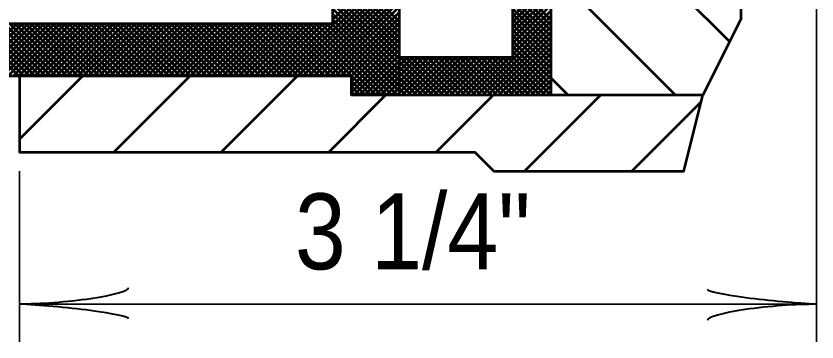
# Model space of a CAD drawing. Extents: x -1 to 679, y 0 to 440.
# Drawn here: x 306.57 to 327.66, y 315.51 to 324.1 of the extents above; entities that cross this region are included whole.
import ezdxf

# ---------------------------------------------------------------- set-up
doc = ezdxf.new("R2010")
doc.units = 0
doc.header["$LTSCALE"] = 0.8
doc.layers.add('1', color=7, linetype='Continuous', lineweight=53)

msp = doc.modelspace()

# ---------------------------------------------------------------- linework, layer by layer
at = {"layer": '1'}
for p, q in [((325.3592, 323.4243), (321.2687, 327.5149)), ((325.6545, 327.0149), (325.6545, 324.0149)), ((316.6545, 322.9692), (313.6088, 326.0149)), ((316.6545, 323.1107), (313.7502, 326.0149)), ((316.6545, 323.2521), (313.8917, 326.0149)), ((316.6545, 323.3935), (314.0331, 326.0149)), ((316.6545, 323.5349), (314.1745, 326.0149)), ((316.6545, 323.6763), (314.3159, 326.0149)), ((316.6545, 323.8177), (314.4573, 326.0149)), ((316.6545, 323.9592), (314.5987, 326.0149)), ((314.9045, 324.0013), (316.6545, 325.7513)), ((313.5595, 322.5149), (316.6545, 325.6099)), ((313.7009, 322.5149), (316.6545, 325.4685)), ((313.8423, 322.5149), (316.6545, 325.3271)), ((313.9837, 322.5149), (316.6545, 325.1857)), ((323.9402, 322.0149), (320.6545, 325.3007)), ((314.1252, 322.5149), (316.6545, 325.0442)), ((319.6545, 324.0879), (320.6545, 325.0879)), ((320.6545, 323.9966), (319.6545, 324.9966)), ((319.6545, 323.9465), (320.6545, 324.9465)), ((314.2666, 322.5149), (316.6545, 324.9028)), ((314.408, 322.5149), (316.6545, 324.7614)), ((320.6545, 323.8552), (319.6545, 324.8552)), ((319.6545, 323.8051), (320.6545, 324.8051)), ((320.6545, 323.7138), (319.6545, 324.7138)), ((314.5494, 322.5149), (316.6545, 324.62)), ((316.6545, 322.8277), (314.9045, 324.5777)), ((319.6545, 323.6637), (320.6545, 324.6637)), ((320.6545, 323.5723), (319.6545, 324.5723)), ((319.6545, 323.5222), (320.6545, 324.5222)), ((314.6909, 322.5149), (316.6545, 324.4785)), ((314.8323, 322.5149), (316.6545, 324.3371)), ((316.6545, 322.6863), (314.9045, 324.4363)), ((316.6545, 322.5449), (314.9045, 324.2949)), ((320.6545, 323.4309), (319.6545, 324.4309)), ((319.6545, 323.3808), (320.6545, 324.3808)), ((320.6545, 323.2895), (319.6545, 324.2895)), ((316.6545, 322.4035), (314.9045, 324.1535)), ((314.9737, 322.5149), (316.6545, 324.1957)), ((319.6545, 323.2394), (320.6545, 324.2394)), ((320.6545, 323.1481), (319.6545, 324.1481)), ((319.6545, 323.098), (320.6545, 324.098)), ((305.2157, 322.5149), (306.5907, 323.8899)), ((306.6436, 322.5149), (305.2686, 323.8899)), ((305.3571, 322.5149), (306.7321, 323.8899)), ((306.785, 322.5149), (305.41, 323.8899)), ((305.4985, 322.5149), (306.8735, 323.8899)), ((306.9264, 322.5149), (305.5514, 323.8899)), ((305.6399, 322.5149), (307.0149, 323.8899)), ((307.0679, 322.5149), (305.6929, 323.8899)), ((305.7813, 322.5149), (307.1563, 323.8899)), ((307.2093, 322.5149), (305.8343, 323.8899)), ((305.9228, 322.5149), (307.2978, 323.8899)), ((307.3508, 322.5149), (305.9758, 323.8899)), ((306.0642, 322.5149), (307.4392, 323.8899)), ((307.4922, 322.5149), (306.1172, 323.8899)), ((306.2056, 322.5149), (307.5806, 323.8899)), ((307.6336, 322.5149), (306.2586, 323.8899)), ((306.347, 322.5149), (307.722, 323.8899)), ((307.775, 322.5149), (306.4, 323.8899)), ((306.4884, 322.5149), (307.8634, 323.8899)), ((307.9164, 322.5149), (306.5414, 323.8899)), ((306.6298, 322.5149), (308.0048, 323.8899)), ((308.0578, 322.5149), (306.6828, 323.8899)), ((306.7713, 322.5149), (308.1463, 323.8899)), ((308.1993, 322.5149), (306.8243, 323.8899)), ((306.9127, 322.5149), (308.2877, 323.8899)), ((308.3407, 322.5149), (306.9657, 323.8899)), ((307.0541, 322.5149), (308.4291, 323.8899)), ((308.4821, 322.5149), (307.1071, 323.8899)), ((307.1956, 322.5149), (308.5706, 323.8899)), ((308.6235, 322.5149), (307.2485, 323.8899)), ((307.337, 322.5149), (308.712, 323.8899)), ((308.7649, 322.5149), (307.3899, 323.8899)), ((307.4784, 322.5149), (308.8534, 323.8899)), ((308.9063, 322.5149), (307.5313, 323.8899)), ((307.6198, 322.5149), (308.9948, 323.8899)), ((309.0478, 322.5149), (307.6728, 323.8899)), ((307.7612, 322.5149), (309.1362, 323.8899)), ((309.1892, 322.5149), (307.8142, 323.8899)), ((307.9027, 322.5149), (309.2777, 323.8899)), ((309.3306, 322.5149), (307.9556, 323.8899)), ((308.0441, 322.5149), (309.4191, 323.8899)), ((309.472, 322.5149), (308.097, 323.8899)), ((308.1855, 322.5149), (309.5605, 323.8899)), ((309.6135, 322.5149), (308.2385, 323.8899)), ((308.3269, 322.5149), (309.7019, 323.8899)), ((309.7549, 322.5149), (308.3799, 323.8899)), ((308.4683, 322.5149), (309.8433, 323.8899)), ((309.8963, 322.5149), (308.5213, 323.8899)), ((308.6097, 322.5149), (309.9847, 323.8899)), ((310.0378, 322.5149), (308.6628, 323.8899)), ((308.7512, 322.5149), (310.1262, 323.8899)), ((310.1792, 322.5149), (308.8042, 323.8899)), ((308.8926, 322.5149), (310.2676, 323.8899)), ((310.3206, 322.5149), (308.9456, 323.8899)), ((309.034, 322.5149), (310.409, 323.8899)), ((310.462, 322.5149), (309.087, 323.8899)), ((309.1754, 322.5149), (310.5504, 323.8899)), ((310.6034, 322.5149), (309.2284, 323.8899)), ((309.3168, 322.5149), (310.6918, 323.8899)), ((310.7448, 322.5149), (309.3698, 323.8899)), ((309.4582, 322.5149), (310.8332, 323.8899)), ((310.8862, 322.5149), (309.5112, 323.8899)), ((309.5997, 322.5149), (310.9747, 323.8899)), ((311.0277, 322.5149), (309.6527, 323.8899)), ((309.7412, 322.5149), (311.1162, 323.8899)), ((311.1691, 322.5149), (309.7941, 323.8899)), ((309.8826, 322.5149), (311.2576, 323.8899)), ((311.3105, 322.5149), (309.9355, 323.8899)), ((310.024, 322.5149), (311.399, 323.8899)), ((311.4519, 322.5149), (310.0769, 323.8899)), ((310.1654, 322.5149), (311.5404, 323.8899)), ((311.5933, 322.5149), (310.2183, 323.8899)), ((310.3068, 322.5149), (311.6818, 323.8899)), ((311.7347, 322.5149), (310.3597, 323.8899)), ((310.4482, 322.5149), (311.8232, 323.8899)), ((311.8762, 322.5149), (310.5012, 323.8899)), ((310.5897, 322.5149), (311.9647, 323.8899)), ((312.0177, 322.5149), (310.6427, 323.8899)), ((310.7311, 322.5149), (312.1061, 323.8899)), ((312.1591, 322.5149), (310.7841, 323.8899)), ((310.8725, 322.5149), (312.2475, 323.8899)), ((312.3005, 322.5149), (310.9255, 323.8899)), ((311.0139, 322.5149), (312.3889, 323.8899)), ((312.4419, 322.5149), (311.0669, 323.8899)), ((311.1553, 322.5149), (312.5303, 323.8899)), ((312.5833, 322.5149), (311.2083, 323.8899)), ((311.2967, 322.5149), (312.6717, 323.8899)), ((312.7247, 322.5149), (311.3497, 323.8899)), ((311.4382, 322.5149), (312.8132, 323.8899)), ((312.8662, 322.5149), (311.4912, 323.8899)), ((311.5796, 322.5149), (312.9546, 323.8899)), ((313.0076, 322.5149), (311.6326, 323.8899)), ((311.721, 322.5149), (313.096, 323.8899)), ((313.149, 322.5149), (311.774, 323.8899)), ((311.8624, 322.5149), (313.2374, 323.8899)), ((313.2904, 322.5149), (311.9154, 323.8899)), ((312.0038, 322.5149), (313.3788, 323.8899)), ((313.4318, 322.5149), (312.0568, 323.8899)), ((312.1453, 322.5149), (313.5203, 323.8899)), ((313.5732, 322.5149), (312.1982, 323.8899)), ((312.2867, 322.5149), (313.6617, 323.8899)), ((313.7147, 322.5149), (312.3397, 323.8899)), ((312.4282, 322.5149), (313.8032, 323.8899)), ((313.8561, 322.5149), (312.4811, 323.8899)), ((312.5696, 322.5149), (313.9446, 323.8899)), ((313.9975, 322.5149), (312.6225, 323.8899)), ((312.711, 322.5149), (314.086, 323.8899)), ((314.1389, 322.5149), (312.7639, 323.8899)), ((312.8524, 322.5149), (314.2274, 323.8899)), ((314.2803, 322.5149), (312.9053, 323.8899)), ((312.9938, 322.5149), (314.3688, 323.8899)), ((314.4217, 322.5149), (313.0467, 323.8899)), ((313.1352, 322.5149), (314.5102, 323.8899)), ((314.5632, 322.5149), (313.1882, 323.8899)), ((313.2767, 322.5149), (314.6517, 323.8899)), ((314.7047, 322.5149), (313.3297, 323.8899)), ((313.4181, 322.5149), (314.7931, 323.8899)), ((314.8461, 322.5149), (313.4711, 323.8899)), ((314.9875, 322.5149), (313.6125, 323.8899)), ((315.1289, 322.5149), (313.7539, 323.8899)), ((315.2703, 322.5149), (313.8953, 323.8899)), ((315.9117, 322.0149), (314.0367, 323.8899)), ((316.0532, 322.0149), (314.1782, 323.8899)), ((316.1946, 322.0149), (314.3196, 323.8899)), ((316.336, 322.0149), (314.461, 323.8899)), ((316.4774, 322.0149), (314.6024, 323.8899)), ((316.6188, 322.0149), (314.7438, 323.8899)), ((316.6545, 322.1207), (314.8852, 323.8899)), ((316.6545, 322.2621), (314.9045, 324.0121)), ((315.1152, 322.5149), (316.6545, 324.0542)), ((315.2566, 322.5149), (316.6545, 323.9128)), ((318.7128, 322.0149), (320.6545, 323.9566)), ((320.6545, 323.0067), (319.6545, 324.0067)), ((320.6545, 322.8652), (319.6545, 323.8652)), ((325.6545, 324.0149), (324.6545, 322.0149)), ((315.398, 322.5149), (316.6545, 323.7714)), ((318.8542, 322.0149), (320.6545, 323.8152)), ((318.9957, 322.0149), (320.6545, 323.6737)), ((320.6545, 322.7237), (319.6545, 323.7237)), ((315.4045, 322.38), (316.6545, 323.63)), ((315.4045, 322.2386), (316.6545, 323.4886)), ((319.1372, 322.0149), (320.6545, 323.5322)), ((320.6545, 322.5823), (319.6545, 323.5823)), ((320.6545, 322.4409), (319.6545, 323.4409)), ((315.4045, 322.0972), (316.6545, 323.3472)), ((319.2786, 322.0149), (320.6545, 323.3908)), ((319.42, 322.0149), (320.6545, 323.2494)), ((320.6545, 322.2995), (319.6545, 323.2995)), ((315.4637, 322.0149), (316.6545, 323.2057)), ((315.6051, 322.0149), (316.6545, 323.0643)), ((316.6545, 322.9264), (316.743, 323.0149)), ((316.6545, 322.785), (316.8844, 323.0149)), ((316.6545, 322.6436), (317.0258, 323.0149)), ((316.6545, 322.5022), (317.1672, 323.0149)), ((316.6545, 322.3607), (317.3087, 323.0149)), ((316.6545, 322.2193), (317.4501, 323.0149)), ((316.6545, 322.0779), (317.5915, 323.0149)), ((317.6864, 322.0149), (316.6864, 323.0149)), ((316.733, 322.0149), (317.733, 323.0149)), ((317.8278, 322.0149), (316.8278, 323.0149)), ((316.8744, 322.0149), (317.8744, 323.0149)), ((317.9692, 322.0149), (316.9692, 323.0149)), ((317.0158, 322.0149), (318.0158, 323.0149)), ((318.1107, 322.0149), (317.1107, 323.0149)), ((317.1572, 322.0149), (318.1572, 323.0149)), ((318.2521, 322.0149), (317.2521, 323.0149)), ((317.2987, 322.0149), (318.2987, 323.0149)), ((318.3935, 322.0149), (317.3935, 323.0149)), ((317.4401, 322.0149), (318.4401, 323.0149)), ((318.5349, 322.0149), (317.5349, 323.0149)), ((317.5815, 322.0149), (318.5815, 323.0149)), ((318.6763, 322.0149), (317.6763, 323.0149)), ((317.7229, 322.0149), (318.7229, 323.0149)), ((318.8177, 322.0149), (317.8177, 323.0149)), ((317.8643, 322.0149), (318.8643, 323.0149)), ((318.9592, 322.0149), (317.9592, 323.0149)), ((318.0057, 322.0149), (319.0057, 323.0149)), ((319.1007, 322.0149), (318.1007, 323.0149)), ((318.1472, 322.0149), (319.1472, 323.0149)), ((319.2421, 322.0149), (318.2421, 323.0149)), ((318.2886, 322.0149), (319.2886, 323.0149)), ((319.3835, 322.0149), (318.3835, 323.0149)), ((318.43, 322.0149), (319.43, 323.0149)), ((319.5249, 322.0149), (318.5249, 323.0149)), ((318.5714, 322.0149), (319.5714, 323.0149)), ((319.6663, 322.0149), (318.6663, 323.0149)), ((319.8077, 322.0149), (318.8077, 323.0149)), ((319.9492, 322.0149), (318.9492, 323.0149)), ((320.0906, 322.0149), (319.0906, 323.0149)), ((320.232, 322.0149), (319.232, 323.0149)), ((320.3734, 322.0149), (319.3734, 323.0149)), ((320.5148, 322.0149), (319.5148, 323.0149)), ((319.5614, 322.0149), (320.6545, 323.108)), ((320.6545, 322.1581), (319.6545, 323.1581)), ((320.6545, 322.0167), (319.6545, 323.0167)), ((315.7465, 322.0149), (316.6545, 322.9229)), ((317.545, 322.0149), (316.6545, 322.9054)), ((319.7028, 322.0149), (320.6545, 322.9666)), ((319.8442, 322.0149), (320.6545, 322.8252)), ((315.8879, 322.0149), (316.6545, 322.7815)), ((316.0293, 322.0149), (316.6545, 322.6401)), ((317.4036, 322.0149), (316.6545, 322.764)), ((317.2622, 322.0149), (316.6545, 322.6226)), ((319.9857, 322.0149), (320.6545, 322.6837)), ((306.6545, 320.8522), (308.3172, 322.5149)), ((309.1456, 320.5149), (311.1456, 322.5149)), ((311.974, 320.5149), (313.974, 322.5149)), ((315.7703, 322.0149), (315.4045, 322.3807)), ((316.1707, 322.0149), (316.6545, 322.4987)), ((317.1207, 322.0149), (316.6545, 322.4812)), ((320.1271, 322.0149), (320.6545, 322.5423)), ((320.2685, 322.0149), (320.6545, 322.4009)), ((321.1118, 322.0149), (320.6545, 322.4722)), ((315.6289, 322.0149), (315.4045, 322.2393)), ((316.3122, 322.0149), (316.6545, 322.3572)), ((316.4536, 322.0149), (316.6545, 322.2158)), ((316.9793, 322.0149), (316.6545, 322.3397)), ((316.8379, 322.0149), (316.6545, 322.1983)), ((320.4099, 322.0149), (320.6545, 322.2595)), ((314.8024, 320.5149), (316.3024, 322.0149)), ((315.4875, 322.0149), (315.4045, 322.0979)), ((316.595, 322.0149), (316.6545, 322.0744)), ((316.6965, 322.0149), (316.6545, 322.0569)), ((317.6308, 320.5149), (319.1308, 322.0149)), ((319.9592, 320.0149), (321.9592, 322.0149)), ((320.5513, 322.0149), (320.6545, 322.1181)), ((324.6545, 322.0149), (320.6545, 322.0149)), ((322.7878, 320.0149), (324.6101, 321.8373))]:
    msp.add_line(p, q, dxfattribs=at)
at = {"layer": '1', "lineweight": 35}
for p, q in [((327.6545, 325.7649), (327.6545, 315.5149)), ((306.6545, 320.0149), (306.6545, 315.5149)), ((306.6545, 316.5149), (327.6545, 316.5149))]:
    msp.add_line(p, q, dxfattribs=at)
at = {"layer": '1'}
for points in [[(295.9045, 333.8899), (295.9045, 335.0149), (306.6545, 335.0149), (315.4045, 335.0149), (315.4045, 335.5149), (316.6545, 335.5149), (316.6545, 334.5149), (316.6545, 323.0149), (316.6545, 322.0149), (315.4045, 322.0149), (315.4045, 322.5149), (306.6545, 322.5149), (295.9045, 322.5149), (295.9045, 323.6399), (295.9045, 324.8899), (295.9045, 326.0149), (306.6545, 326.0149), (314.9045, 326.0149), (314.9045, 331.5149), (306.6545, 331.5149), (295.9045, 331.5149), (295.9045, 332.6399)], [(316.6545, 334.5149), (316.6545, 335.5149), (320.6545, 335.5149), (320.6545, 330.7649), (320.6545, 326.7649), (320.6545, 322.0149), (316.6545, 322.0149), (316.6545, 323.0149), (319.6545, 323.0149), (319.6545, 326.7649), (319.6545, 330.7649), (319.6545, 334.5149)], [(296.4045, 323.8899), (296.4045, 324.6399), (314.9045, 324.6399), (314.9045, 323.8899)]]:
    msp.add_lwpolyline(points, close=True, dxfattribs=at)
msp.add_lwpolyline([(306.6545, 322.5149), (306.6545, 320.5149), (318.6545, 320.5149), (319.1545, 320.0149), (324.1545, 320.0149), (324.6545, 322.0149)], dxfattribs=at)
at = {"layer": '1', "lineweight": 40}
for centre, major_axis, ratio, start_param, end_param in [((307.7457, 316.7912), (-1.7857, -0.1562), 0.122415, 0.8963533, 3.1415927), ((307.7457, 316.7912), (-1.7857, -0.1562), 0.122415, 0.8963533, 3.1415927), ((326.534, 316.7265), (1.7565, -0.1757), 0.07063, 3.1407148, 5.41811), ((307.775, 316.3033), (-1.7565, 0.1757), 0.07063, 3.1407148, 5.41811), ((307.775, 316.3033), (-1.7565, 0.1757), 0.07063, 3.1407148, 5.41811), ((326.5633, 316.2386), (1.7857, 0.1562), 0.122415, 0.8963533, 3.1415927)]:
    msp.add_ellipse(centre, major_axis=major_axis, ratio=ratio, start_param=start_param, end_param=end_param, dxfattribs=at)

# ---------------------------------------------------------------- texts
at = {"layer": '1', "width": 0.9}
msp.add_text('3 1/4"', height=2, dxfattribs=at).set_placement((313.9133, 317.4274))

doc.saveas('drawing.dxf')
